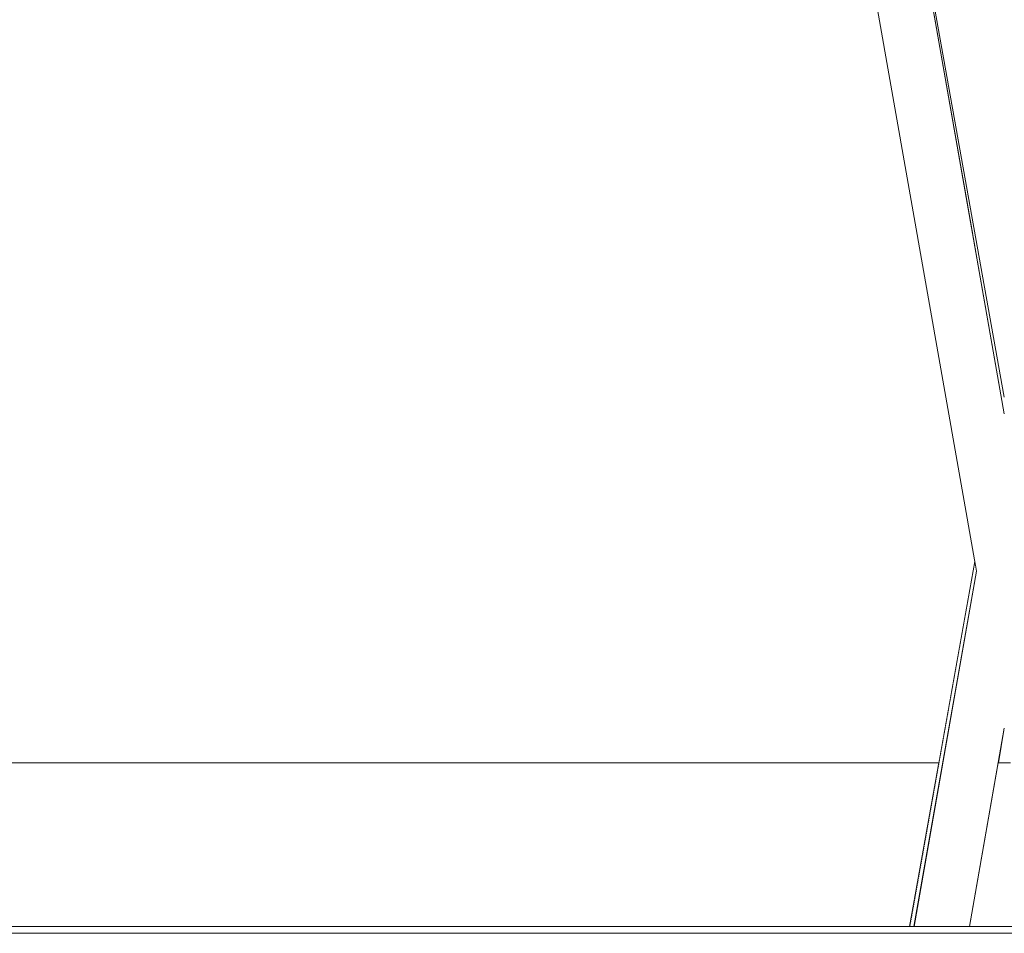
# Model space of a CAD drawing. Header units: millimetres. Extents: x -30280 to 309309, y -17460 to 4378.
# Tile 767 of 1056: x 249192 to 249480, y -13460 to -13192. Entities that reach past the tile are written whole.
import ezdxf

# ---------------------------------------------------------------- set-up
doc = ezdxf.new("R2010")
doc.units = ezdxf.units.MM
doc.header["$MEASUREMENT"] = 0
doc.linetypes.add('Wipeout_Contour', pattern=[1000, 0, -1000])
for name, color, linetype in [('Nuevo_08_E_Envans secs', 7, 'Continuous'), ('Nuevo_09_EI_Mobiliari general', 7, 'Continuous'), ('Nuevo_14_PAV_Soft Light Grey 0554', 7, 'Continuous'), ('Nuevo_Ventanas Archicad', 7, 'Continuous')]:
    doc.layers.add(name, color=color, linetype=linetype)
for name, color, linetype, lineweight in [('Nuevo_09_EI_Mobiliari general_Pluma_Nº__1', 7, 'Continuous', 5), ('Nuevo_14_PAV_Soft Light Grey 0554_Pluma_Nº__29', 7, 'Continuous', 20), ('Nuevo_Ventanas Archicad_Pluma_Nº__1', 7, 'Continuous', 5)]:
    doc.layers.add(name, color=color, linetype=linetype, lineweight=lineweight)

# ---------------------------------------------------------------- blocks, each defined once
blk = doc.blocks.new('Elem Sección_541_6', base_point=(235890.59, -13459.98))
at = {"color": 254, "linetype": 'Wipeout_Contour', "lineweight": 0, "ltscale": 1517989.291840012}
blk.add_wipeout([(248979.88, -11359.98), (254508.64, -11359.98), (254508.64, -13457.98), (254654.2, -13457.98), (254654.2, -11012.98), (248979.88, -11012.98)], dxfattribs=at).dxf.layer = 'Nuevo_08_E_Envans secs'
blk = doc.blocks.new('Elem Sección_543_6', base_point=(235890.59, -13459.98))
at = {"color": 254, "linetype": 'Wipeout_Contour', "lineweight": 0, "ltscale": 998320.864059}
blk.add_wipeout([(248979.88, -13457.98), (249452.61, -13457.98), (249461.21, -13409.98), (248979.88, -13409.98)], dxfattribs=at).dxf.layer = 'Nuevo_Ventanas Archicad'
at = {"color": 254, "linetype": 'Wipeout_Contour', "lineweight": 0, "ltscale": 999367.287625}
blk.add_wipeout([(249478.61, -13409.98), (249470.15, -13457.98), (249490.63, -13457.98), (249482.17, -13409.98)], dxfattribs=at).dxf.layer = 'Nuevo_Ventanas Archicad'
at = {"color": 254, "linetype": 'Wipeout_Contour', "lineweight": 0, "ltscale": 7237639.821845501}
blk.add_wipeout([(248979.88, -13402.74), (248979.88, -13409.98), (249461.21, -13409.98), (249471.77, -13351), (249421.94, -13068.44), (249421.83, -13068.03), (249420.62, -13065.48), (249418.96, -13063.15), (249416.85, -13061.07), (249414.39, -13059.39), (249411.68, -13058.15), (249408.79, -13057.39), (249405.81, -13057.14), (249405.81, -13057.12), (249236.9, -13057.58), (249236.9, -13057.62), (249230.39, -13057.6), (249223.88, -13057.62), (249223.88, -13057.58), (249054.96, -13057.12), (249054.96, -13057.14), (249051.98, -13057.39), (249049.09, -13058.15), (249046.38, -13059.39), (249043.93, -13061.07), (249041.81, -13063.15), (249040.15, -13065.48), (249038.94, -13068.03), (249038.83, -13068.44)], dxfattribs=at).dxf.layer = 'Nuevo_Ventanas Archicad'
at = {"color": 254, "linetype": 'Wipeout_Contour', "lineweight": 0, "ltscale": 31165908.05935061}
blk.add_wipeout([(253368.64, -11399.98), (248979.88, -11399.98), (248979.88, -13305.67), (249022.42, -13068.12), (249023.05, -13065.78), (249026.98, -13043.49), (249005.39, -13043.49), (249005.39, -12987.92), (249005.46, -12987.92), (249019.02, -12561.81), (249441.75, -12561.81), (249455.32, -12987.92), (249455.39, -12987.92), (249455.39, -13043.49), (249433.79, -13043.49), (249437.72, -13065.78), (249438.36, -13068.12), (249480.39, -13302.86), (249522.42, -13068.12), (249523.05, -13065.78), (249526.98, -13043.49), (249505.39, -13043.49), (249505.39, -12987.92), (249505.46, -12987.92), (249519.02, -12561.81), (249941.75, -12561.81), (249955.32, -12987.92), (249955.39, -12987.92), (249955.39, -13043.49), (249933.79, -13043.49), (249937.72, -13065.78), (249938.36, -13068.12), (249980.39, -13302.86), (250022.42, -13068.12), (250023.05, -13065.78), (250026.98, -13043.49), (250005.39, -13043.49), (250005.39, -12987.92), (250005.46, -12987.92), (250019.02, -12561.81), (250441.75, -12561.81), (250455.32, -12987.92), (250455.39, -12987.92), (250455.39, -13043.49), (250433.79, -13043.49), (250437.72, -13065.78), (250438.36, -13068.12), (250480.39, -13302.86), (250522.42, -13068.12), (250523.05, -13065.78), (250526.98, -13043.49), (250505.39, -13043.49), (250505.39, -12987.92), (250505.46, -12987.92), (250519.02, -12561.81), (250941.75, -12561.81), (250955.32, -12987.92), (250955.39, -12987.92), (250955.39, -13043.49), (250933.79, -13043.49), (250937.72, -13065.78), (250938.36, -13068.12), (250980.39, -13302.86), (251022.42, -13068.12), (251023.05, -13065.78), (251026.98, -13043.49), (251005.39, -13043.49), (251005.39, -12987.92), (251005.46, -12987.92), (251019.02, -12561.81), (251441.75, -12561.81), (251455.32, -12987.92), (251455.39, -12987.92), (251455.39, -13043.49), (251433.79, -13043.49), (251437.72, -13065.78), (251438.36, -13068.12), (251480.39, -13302.86), (251522.42, -13068.12), (251523.05, -13065.78), (251526.98, -13043.49), (251505.39, -13043.49), (251505.39, -12987.92), (251505.46, -12987.92), (251519.02, -12561.81), (251941.75, -12561.81), (251955.32, -12987.92), (251955.39, -12987.92), (251955.39, -13043.49), (251933.79, -13043.49), (251937.72, -13065.78), (251938.36, -13068.12), (251980.39, -13302.86), (252022.42, -13068.12), (252023.05, -13065.78), (252026.98, -13043.49), (252005.39, -13043.49), (252005.39, -12987.92), (252005.46, -12987.92), (252019.02, -12561.81), (252441.75, -12561.81), (252455.32, -12987.92), (252455.39, -12987.92), (252455.39, -13043.49), (252433.79, -13043.49), (252437.72, -13065.78), (252438.36, -13068.12), (252480.39, -13302.86), (252522.42, -13068.12), (252523.05, -13065.78), (252526.98, -13043.49), (252505.39, -13043.49), (252505.39, -12987.92), (252505.46, -12987.92), (252519.02, -12561.81), (252941.75, -12561.81), (252955.32, -12987.92), (252955.39, -12987.92), (252955.39, -13043.49), (252933.79, -13043.49), (252937.72, -13065.78), (252938.36, -13068.12), (252999.57, -13409.98), (253368.64, -13409.98)], dxfattribs=at).dxf.layer = 'Nuevo_Ventanas Archicad'
at = {"layer": 'Nuevo_Ventanas Archicad_Pluma_Nº__1', "color": 7, "linetype": 'Continuous', "lineweight": 5}
blk.add_line((248979.88, -13409.98), (249461.22, -13409.98), dxfattribs=at)
at = {"color": 254, "linetype": 'Wipeout_Contour', "lineweight": 0, "ltscale": 749521.079877}
blk.add_wipeout([(249480.39, -13399.89), (249478.61, -13409.98), (249482.17, -13409.98)], dxfattribs=at).dxf.layer = 'Nuevo_Ventanas Archicad'
at = {"layer": 'Nuevo_Ventanas Archicad_Pluma_Nº__1', "color": 7, "linetype": 'Continuous', "lineweight": 5}
blk.add_line((249478.61, -13409.98), (249482.17, -13409.98), dxfattribs=at)
blk = doc.blocks.new('Elem Sección_575_6', base_point=(235890.59, -13459.98))
at = {"color": 254, "linetype": 'Wipeout_Contour', "lineweight": 0, "ltscale": 749519.257339}
blk.add_wipeout([(249480.39, -13306.07), (249480.39, -13307.75), (249499.92, -13197)], dxfattribs=at).dxf.layer = 'Nuevo_09_EI_Mobiliari general'
at = {"color": 254, "linetype": 'Wipeout_Contour', "lineweight": 0, "ltscale": 999288.557283}
blk.add_wipeout([(249452.61, -13457.98), (249452.78, -13457.98), (249471.85, -13351.47), (249471.77, -13351)], dxfattribs=at).dxf.layer = 'Nuevo_09_EI_Mobiliari general'
at = {"color": 254, "linetype": 'Wipeout_Contour', "lineweight": 0, "ltscale": 999420.483033}
blk.add_wipeout([(249480.39, -13330.78), (249480.39, -13338.06), (249534.28, -13032.42), (249533.04, -13032.2)], dxfattribs=at).dxf.layer = 'Nuevo_09_EI_Mobiliari general'
at = {"color": 254, "linetype": 'Wipeout_Contour', "lineweight": 0, "ltscale": 999289.496803}
blk.add_wipeout([(249471.85, -13351.47), (249452.78, -13457.98), (249453.19, -13457.98), (249472.05, -13352.62)], dxfattribs=at).dxf.layer = 'Nuevo_09_EI_Mobiliari general'
at = {"color": 254, "linetype": 'Wipeout_Contour', "lineweight": 0, "ltscale": 1249111.20479345}
blk.add_wipeout([(249472.05, -13352.62), (249453.19, -13457.98), (249453.83, -13457.98), (249458.58, -13431.45), (249472.26, -13353.82)], dxfattribs=at).dxf.layer = 'Nuevo_09_EI_Mobiliari general'
at = {"color": 254, "linetype": 'Wipeout_Contour', "lineweight": 0, "ltscale": 999321.776845}
blk.add_wipeout([(249478.98, -13353.82), (249460.61, -13457.98), (249462.02, -13457.98), (249480.39, -13353.82)], dxfattribs=at).dxf.layer = 'Nuevo_09_EI_Mobiliari general'
at = {"color": 254, "linetype": 'Wipeout_Contour', "lineweight": 0, "ltscale": 749453.667675}
blk.add_wipeout([(249458.58, -13431.45), (249453.83, -13457.98), (249453.9, -13457.98)], dxfattribs=at).dxf.layer = 'Nuevo_09_EI_Mobiliari general'
at = {"color": 254, "linetype": 'Wipeout_Contour', "lineweight": 0, "ltscale": 999326.35772}
blk.add_wipeout([(249462.02, -13457.98), (249463.43, -13457.98), (249480.39, -13361.82), (249480.39, -13353.82)], dxfattribs=at).dxf.layer = 'Nuevo_09_EI_Mobiliari general'
at = {"color": 254, "linetype": 'Wipeout_Contour', "lineweight": 0, "ltscale": 999329.971109}
blk.add_wipeout([(249480.39, -13361.82), (249463.43, -13457.98), (249464.8, -13457.98), (249480.39, -13369.58)], dxfattribs=at).dxf.layer = 'Nuevo_09_EI_Mobiliari general'
at = {"color": 254, "linetype": 'Wipeout_Contour', "lineweight": 0, "ltscale": 999333.421338}
blk.add_wipeout([(249480.39, -13369.58), (249464.8, -13457.98), (249466.08, -13457.98), (249480.39, -13376.85)], dxfattribs=at).dxf.layer = 'Nuevo_09_EI_Mobiliari general'
at = {"color": 254, "linetype": 'Wipeout_Contour', "lineweight": 0, "ltscale": 999336.604092}
blk.add_wipeout([(249480.39, -13376.85), (249466.08, -13457.98), (249467.24, -13457.98), (249480.39, -13383.43)], dxfattribs=at).dxf.layer = 'Nuevo_09_EI_Mobiliari general'
at = {"color": 254, "linetype": 'Wipeout_Contour', "lineweight": 0, "ltscale": 999339.423315}
blk.add_wipeout([(249467.24, -13457.98), (249468.24, -13457.98), (249480.39, -13389.11), (249480.39, -13383.43)], dxfattribs=at).dxf.layer = 'Nuevo_09_EI_Mobiliari general'
at = {"color": 254, "linetype": 'Wipeout_Contour', "lineweight": 0, "ltscale": 999341.794061}
blk.add_wipeout([(249480.39, -13389.11), (249468.24, -13457.98), (249469.06, -13457.98), (249480.39, -13393.72)], dxfattribs=at).dxf.layer = 'Nuevo_09_EI_Mobiliari general'
at = {"color": 254, "linetype": 'Wipeout_Contour', "lineweight": 0, "ltscale": 999343.644796}
blk.add_wipeout([(249480.39, -13393.72), (249469.06, -13457.98), (249469.66, -13457.98), (249480.39, -13397.11)], dxfattribs=at).dxf.layer = 'Nuevo_09_EI_Mobiliari general'
at = {"color": 254, "linetype": 'Wipeout_Contour', "lineweight": 0, "ltscale": 999344.919352}
blk.add_wipeout([(249469.66, -13457.98), (249470.02, -13457.98), (249480.39, -13399.19), (249480.39, -13397.11)], dxfattribs=at).dxf.layer = 'Nuevo_09_EI_Mobiliari general'
at = {"color": 254, "linetype": 'Wipeout_Contour', "lineweight": 0, "ltscale": 999345.578563}
blk.add_wipeout([(249470.02, -13457.98), (249470.15, -13457.98), (249480.39, -13399.89), (249480.39, -13399.19)], dxfattribs=at).dxf.layer = 'Nuevo_09_EI_Mobiliari general'
at = {"color": 254, "linetype": 'Wipeout_Contour', "lineweight": 0, "ltscale": 999292.393612}
blk.add_wipeout([(249453.9, -13457.98), (249454.02, -13457.98), (249472.39, -13353.82), (249472.26, -13353.82)], dxfattribs=at).dxf.layer = 'Nuevo_09_EI_Mobiliari general'
at = {"color": 254, "linetype": 'Wipeout_Contour', "lineweight": 0, "ltscale": 999293.372012}
blk.add_wipeout([(249472.39, -13353.82), (249454.02, -13457.98), (249454.39, -13457.98), (249472.75, -13353.82)], dxfattribs=at).dxf.layer = 'Nuevo_09_EI_Mobiliari general'
at = {"color": 254, "linetype": 'Wipeout_Contour', "lineweight": 0, "ltscale": 999295.299083}
blk.add_wipeout([(249472.75, -13353.82), (249454.39, -13457.98), (249454.99, -13457.98), (249473.35, -13353.82)], dxfattribs=at).dxf.layer = 'Nuevo_09_EI_Mobiliari general'
at = {"color": 254, "linetype": 'Wipeout_Contour', "lineweight": 0, "ltscale": 999298.116241}
blk.add_wipeout([(249473.35, -13353.82), (249454.99, -13457.98), (249455.8, -13457.98), (249474.16, -13353.82)], dxfattribs=at).dxf.layer = 'Nuevo_09_EI_Mobiliari general'
at = {"color": 254, "linetype": 'Wipeout_Contour', "lineweight": 0, "ltscale": 999301.737902}
blk.add_wipeout([(249474.16, -13353.82), (249455.8, -13457.98), (249456.8, -13457.98), (249475.17, -13353.82)], dxfattribs=at).dxf.layer = 'Nuevo_09_EI_Mobiliari general'
at = {"color": 254, "linetype": 'Wipeout_Contour', "lineweight": 0, "ltscale": 999306.054053}
blk.add_wipeout([(249475.17, -13353.82), (249456.8, -13457.98), (249457.96, -13457.98), (249476.33, -13353.82)], dxfattribs=at).dxf.layer = 'Nuevo_09_EI_Mobiliari general'
at = {"color": 254, "linetype": 'Wipeout_Contour', "lineweight": 0, "ltscale": 999310.933551}
blk.add_wipeout([(249476.33, -13353.82), (249457.96, -13457.98), (249459.24, -13457.98), (249477.61, -13353.82)], dxfattribs=at).dxf.layer = 'Nuevo_09_EI_Mobiliari general'
at = {"color": 254, "linetype": 'Wipeout_Contour', "lineweight": 0, "ltscale": 999316.228115}
blk.add_wipeout([(249477.61, -13353.82), (249459.24, -13457.98), (249460.61, -13457.98), (249478.98, -13353.82)], dxfattribs=at).dxf.layer = 'Nuevo_09_EI_Mobiliari general'
at = {"layer": 'Nuevo_09_EI_Mobiliari general_Pluma_Nº__1', "color": 7, "linetype": 'Continuous', "lineweight": 5}
for p, q in [((249452.61, -13457.98), (249471.77, -13351)), ((249453.9, -13457.98), (249472.26, -13353.82)), ((249470.15, -13457.98), (249480.39, -13399.89))]:
    blk.add_line(p, q, dxfattribs=at)
blk = doc.blocks.new('Elem Sección_577_6', base_point=(235890.59, -13459.98))
at = {"color": 254, "linetype": 'Wipeout_Contour', "lineweight": 0, "ltscale": 999230.438926}
blk.add_wipeout([(249438.36, -13068.12), (249438.24, -13068.38), (249480.39, -13303.79), (249480.39, -13302.86)], dxfattribs=at).dxf.layer = 'Nuevo_09_EI_Mobiliari general'
at = {"color": 254, "linetype": 'Wipeout_Contour', "lineweight": 0, "ltscale": 1249040.11186051}
blk.add_wipeout([(249438.19, -13068.42), (249460.86, -13197), (249480.39, -13306.07), (249480.39, -13303.79), (249438.24, -13068.38)], dxfattribs=at).dxf.layer = 'Nuevo_09_EI_Mobiliari general'
at = {"color": 254, "linetype": 'Wipeout_Contour', "lineweight": 0, "ltscale": 749479.257255}
blk.add_wipeout([(249480.39, -13306.07), (249460.86, -13197), (249480.39, -13307.75)], dxfattribs=at).dxf.layer = 'Nuevo_09_EI_Mobiliari general'
at = {"color": 254, "linetype": 'Wipeout_Contour', "lineweight": 0, "ltscale": 999204.079566}
blk.add_wipeout([(249425.17, -13032.66), (249423.8, -13032.9), (249480.39, -13353.82), (249480.39, -13345.82)], dxfattribs=at).dxf.layer = 'Nuevo_09_EI_Mobiliari general'
at = {"color": 254, "linetype": 'Wipeout_Contour', "lineweight": 0, "ltscale": 999200.417366}
blk.add_wipeout([(249423.8, -13032.9), (249422.43, -13033.14), (249478.98, -13353.82), (249480.39, -13353.82)], dxfattribs=at).dxf.layer = 'Nuevo_09_EI_Mobiliari general'
at = {"color": 254, "linetype": 'Wipeout_Contour', "lineweight": 0, "ltscale": 999397.049668}
blk.add_wipeout([(249498.75, -13457.98), (249480.39, -13353.82), (249480.39, -13361.82), (249497.34, -13457.98)], dxfattribs=at).dxf.layer = 'Nuevo_09_EI_Mobiliari general'
at = {"color": 254, "linetype": 'Wipeout_Contour', "lineweight": 0, "ltscale": 999194.976813}
blk.add_wipeout([(249478.98, -13353.82), (249422.43, -13033.14), (249421.11, -13033.37), (249477.61, -13353.82)], dxfattribs=at).dxf.layer = 'Nuevo_09_EI_Mobiliari general'
at = {"color": 254, "linetype": 'Wipeout_Contour', "lineweight": 0, "ltscale": 999395.122102}
blk.add_wipeout([(249497.34, -13457.98), (249480.39, -13361.82), (249480.39, -13369.58), (249495.97, -13457.98)], dxfattribs=at).dxf.layer = 'Nuevo_09_EI_Mobiliari general'
at = {"color": 254, "linetype": 'Wipeout_Contour', "lineweight": 0, "ltscale": 999189.785483}
blk.add_wipeout([(249421.11, -13033.37), (249419.86, -13033.59), (249476.33, -13353.82), (249477.61, -13353.82)], dxfattribs=at).dxf.layer = 'Nuevo_09_EI_Mobiliari general'
at = {"color": 254, "linetype": 'Wipeout_Contour', "lineweight": 0, "ltscale": 999393.281171}
blk.add_wipeout([(249480.39, -13369.58), (249480.39, -13376.85), (249494.69, -13457.98), (249495.97, -13457.98)], dxfattribs=at).dxf.layer = 'Nuevo_09_EI_Mobiliari general'
at = {"color": 254, "linetype": 'Wipeout_Contour', "lineweight": 0, "ltscale": 999185.001093}
blk.add_wipeout([(249419.86, -13033.59), (249418.74, -13033.79), (249475.17, -13353.82), (249476.33, -13353.82)], dxfattribs=at).dxf.layer = 'Nuevo_09_EI_Mobiliari general'
at = {"color": 254, "linetype": 'Wipeout_Contour', "lineweight": 0, "ltscale": 999390.075367}
blk.add_wipeout([(249480.39, -13383.43), (249480.39, -13389.11), (249492.53, -13457.98), (249493.53, -13457.98)], dxfattribs=at).dxf.layer = 'Nuevo_09_EI_Mobiliari general'
at = {"color": 254, "linetype": 'Wipeout_Contour', "lineweight": 0, "ltscale": 999180.769019}
blk.add_wipeout([(249418.74, -13033.79), (249417.77, -13033.96), (249474.16, -13353.82), (249475.17, -13353.82)], dxfattribs=at).dxf.layer = 'Nuevo_09_EI_Mobiliari general'
at = {"color": 254, "linetype": 'Wipeout_Contour', "lineweight": 0, "ltscale": 999387.811403}
blk.add_wipeout([(249480.39, -13393.72), (249480.39, -13397.11), (249491.12, -13457.98), (249491.72, -13457.98)], dxfattribs=at).dxf.layer = 'Nuevo_09_EI_Mobiliari general'
at = {"color": 254, "linetype": 'Wipeout_Contour', "lineweight": 0, "ltscale": 999177.21789}
blk.add_wipeout([(249417.77, -13033.96), (249416.98, -13034.1), (249473.35, -13353.82), (249474.16, -13353.82)], dxfattribs=at).dxf.layer = 'Nuevo_09_EI_Mobiliari general'
at = {"color": 254, "linetype": 'Wipeout_Contour', "lineweight": 0, "ltscale": 999387.121675}
blk.add_wipeout([(249491.12, -13457.98), (249480.39, -13397.11), (249480.39, -13399.19), (249490.75, -13457.98)], dxfattribs=at).dxf.layer = 'Nuevo_09_EI_Mobiliari general'
at = {"color": 254, "linetype": 'Wipeout_Contour', "lineweight": 0, "ltscale": 999174.455552}
blk.add_wipeout([(249416.98, -13034.1), (249416.4, -13034.2), (249472.75, -13353.82), (249473.35, -13353.82)], dxfattribs=at).dxf.layer = 'Nuevo_09_EI_Mobiliari general'
at = {"color": 254, "linetype": 'Wipeout_Contour', "lineweight": 0, "ltscale": 999172.565929}
blk.add_wipeout([(249472.75, -13353.82), (249416.4, -13034.2), (249416.04, -13034.27), (249472.39, -13353.82)], dxfattribs=at).dxf.layer = 'Nuevo_09_EI_Mobiliari general'
at = {"color": 254, "linetype": 'Wipeout_Contour', "lineweight": 0, "ltscale": 999171.60648}
blk.add_wipeout([(249415.92, -13034.29), (249472.26, -13353.82), (249472.39, -13353.82), (249416.04, -13034.27)], dxfattribs=at).dxf.layer = 'Nuevo_09_EI_Mobiliari general'
at = {"color": 254, "linetype": 'Wipeout_Contour', "lineweight": 0, "ltscale": 999213.769158}
blk.add_wipeout([(249431.68, -13031.51), (249431.56, -13031.53), (249480.39, -13308.45), (249480.39, -13307.75)], dxfattribs=at).dxf.layer = 'Nuevo_09_EI_Mobiliari general'
at = {"color": 254, "linetype": 'Wipeout_Contour', "lineweight": 0, "ltscale": 999213.442033}
blk.add_wipeout([(249431.56, -13031.53), (249431.2, -13031.59), (249480.39, -13310.53), (249480.39, -13308.45)], dxfattribs=at).dxf.layer = 'Nuevo_09_EI_Mobiliari general'
at = {"color": 254, "linetype": 'Wipeout_Contour', "lineweight": 0, "ltscale": 999212.802997}
blk.add_wipeout([(249480.39, -13310.53), (249431.2, -13031.59), (249430.62, -13031.69), (249480.39, -13313.92)], dxfattribs=at).dxf.layer = 'Nuevo_09_EI_Mobiliari general'
at = {"color": 254, "linetype": 'Wipeout_Contour', "lineweight": 0, "ltscale": 999211.871591}
blk.add_wipeout([(249480.39, -13313.92), (249430.62, -13031.69), (249429.84, -13031.83), (249480.39, -13318.53)], dxfattribs=at).dxf.layer = 'Nuevo_09_EI_Mobiliari general'
at = {"color": 254, "linetype": 'Wipeout_Contour', "lineweight": 0, "ltscale": 999210.676251}
blk.add_wipeout([(249429.84, -13031.83), (249428.86, -13032.01), (249480.39, -13324.21), (249480.39, -13318.53)], dxfattribs=at).dxf.layer = 'Nuevo_09_EI_Mobiliari general'
at = {"color": 254, "linetype": 'Wipeout_Contour', "lineweight": 0, "ltscale": 999209.253413}
blk.add_wipeout([(249480.39, -13324.21), (249428.86, -13032.01), (249427.74, -13032.2), (249480.39, -13330.78)], dxfattribs=at).dxf.layer = 'Nuevo_09_EI_Mobiliari general'
at = {"color": 254, "linetype": 'Wipeout_Contour', "lineweight": 0, "ltscale": 999207.64641}
blk.add_wipeout([(249480.39, -13330.78), (249427.74, -13032.2), (249426.49, -13032.42), (249480.39, -13338.06)], dxfattribs=at).dxf.layer = 'Nuevo_09_EI_Mobiliari general'
at = {"color": 254, "linetype": 'Wipeout_Contour', "lineweight": 0, "ltscale": 999205.904139}
blk.add_wipeout([(249426.49, -13032.42), (249425.17, -13032.66), (249480.39, -13345.82), (249480.39, -13338.06)], dxfattribs=at).dxf.layer = 'Nuevo_09_EI_Mobiliari general'
at = {"layer": 'Nuevo_09_EI_Mobiliari general_Pluma_Nº__1', "color": 7, "linetype": 'Continuous', "lineweight": 5}
for p, q in [((249480.39, -13307.75), (249431.68, -13031.51)), ((249472.26, -13353.82), (249415.92, -13034.29)), ((249480.39, -13302.86), (249438.36, -13068.12))]:
    blk.add_line(p, q, dxfattribs=at)
blk = doc.blocks.new('Elem Sección_616_6', base_point=(235890.59, -13459.98))
at = {"layer": 'Nuevo_14_PAV_Soft Light Grey 0554_Pluma_Nº__29', "color": 7, "linetype": 'Continuous', "lineweight": 20}
for p, q in [((254654.2, -13457.98), (248976.34, -13457.98)), ((254654.2, -13459.98), (248967.96, -13459.98))]:
    blk.add_line(p, q, dxfattribs=at)

msp = doc.modelspace()

# ---------------------------------------------------------------- block references
at = {"layer": 'Nuevo_08_E_Envans secs', "lineweight": 0}
msp.add_blockref('Elem Sección_541_6', (235890.59, -13459.98), dxfattribs=at)

# ---------------------------------------------------------------- next in the draw order: block references
at = {"layer": 'Nuevo_Ventanas Archicad', "lineweight": 0}
msp.add_blockref('Elem Sección_543_6', (235890.59, -13459.98), dxfattribs=at)

# ---------------------------------------------------------------- next in the draw order: block references
at = {"layer": 'Nuevo_09_EI_Mobiliari general', "lineweight": 0}
msp.add_blockref('Elem Sección_575_6', (235890.59, -13459.98), dxfattribs=at)

# ---------------------------------------------------------------- next in the draw order: block references
msp.add_blockref('Elem Sección_577_6', (235890.59, -13459.98), dxfattribs=at)

# ---------------------------------------------------------------- next in the draw order: block references
at = {"layer": 'Nuevo_14_PAV_Soft Light Grey 0554', "lineweight": 0}
msp.add_blockref('Elem Sección_616_6', (235890.59, -13459.98), dxfattribs=at)

doc.saveas('drawing.dxf')
